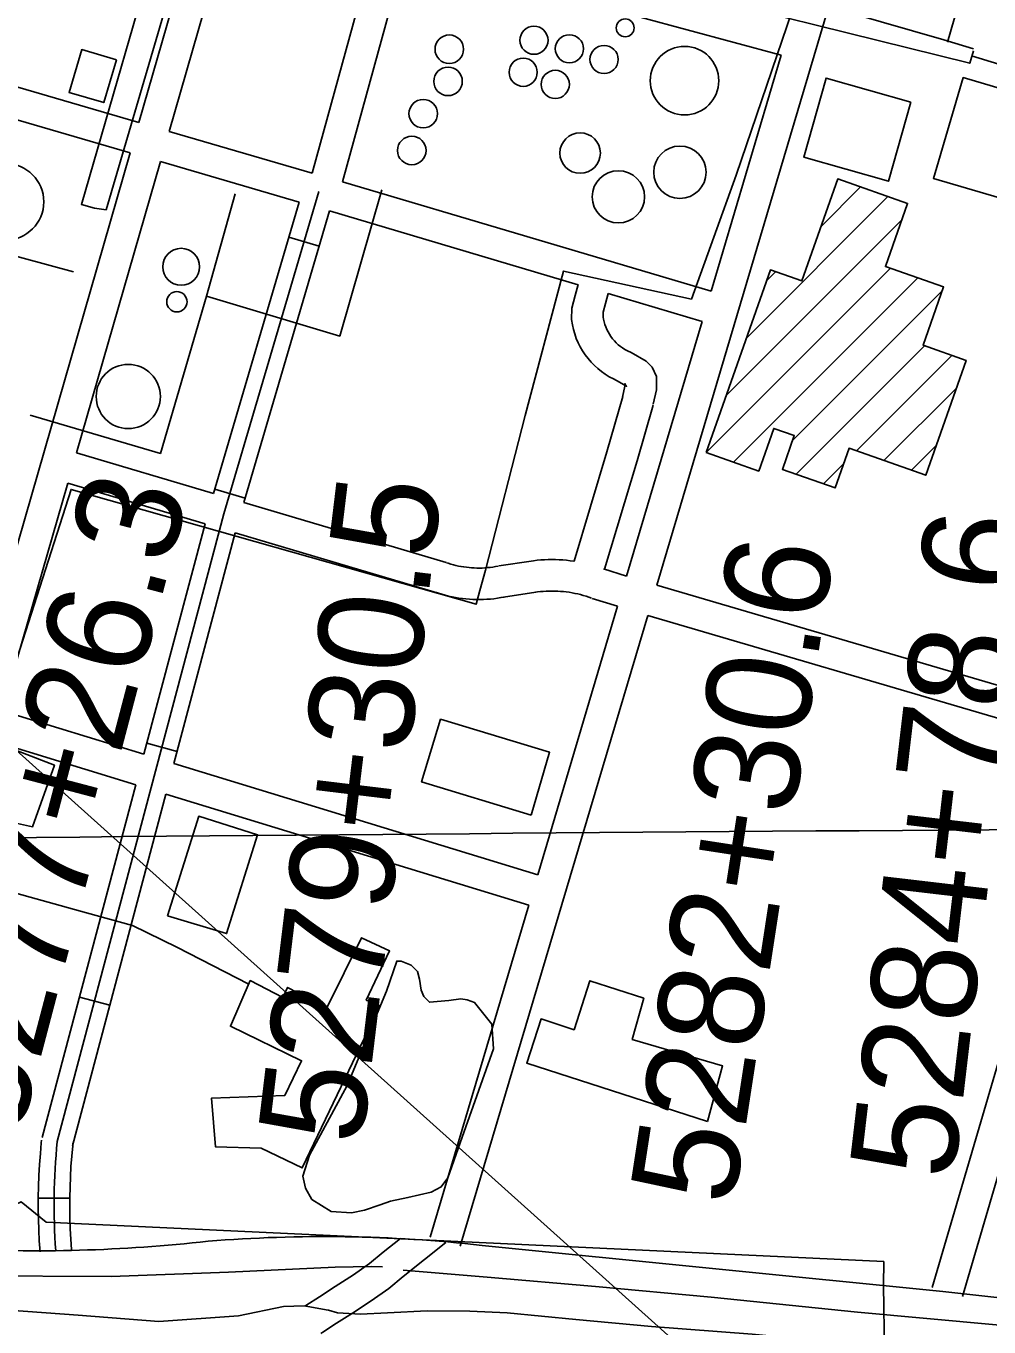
# Model space of a CAD drawing. Extents: x 3535183 to 3573198, y 534952 to 560562.
# Drawn here: x 3568461 to 3569377, y 546174 to 547412 of the extents above; entities that cross this region are included whole.
import ezdxf

# ---------------------------------------------------------------- set-up
doc = ezdxf.new("R2010")
doc.units = 0
for name, color, linetype in [('V-BLDG-OTLN', 7, 'Continuous'), ('V-DOMW-TANK', 7, 'Continuous'), ('V-GRID-MAJR', 7, 'Continuous'), ('V-LEVE-TOET', 7, 'Continuous'), ('V-ROAD-CNTR', 7, 'Continuous'), ('V-SITE-OTLN', 7, 'Continuous'), ('V-SITE-VEGE', 7, 'Continuous'), ('V-SURV-IDEN', 7, 'Continuous'), ('V-TOPO-SHOR', 7, 'Continuous'), ('V-UTIL-LINE', 7, 'Continuous')]:
    doc.layers.add(name, color=color, linetype=linetype)

msp = doc.modelspace()

# ---------------------------------------------------------------- linework, layer by layer
at = {"layer": 'V-BLDG-OTLN'}
for p, q in [((3569146.0870000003, 547115.1309999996), (3569280.8340000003, 547249.8789999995)), ((3569217.122, 547221.5219999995), (3569254.674, 547259.0739999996)), ((3569126.926, 547060.6149999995), (3569294.1040000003, 547227.7929999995)), ((3569107.765, 547006.0989999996), (3569283.248, 547181.5819999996)), ((3569165.248, 547169.6479999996), (3569173.9080000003, 547178.3079999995)), ((3569133.9250000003, 546996.9039999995), (3569309.409, 547172.3879999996)), ((3569190.066, 547017.6889999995), (3569332.497, 547160.1199999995)), ((3569193.382, 546985.6499999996), (3569315.607, 547107.8749999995)), ((3569250.8740000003, 547007.7859999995), (3569341.768, 547098.6809999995)), ((3569277.035, 546998.5919999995), (3569345.983, 547067.5409999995)), ((3569303.196, 546989.3979999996), (3569326.824, 547013.0259999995)), ((3569219.5430000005, 546976.4559999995), (3569238.607000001, 546995.5199999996))]:
    msp.add_line(p, q, dxfattribs=at)
for points in [[(3568546.508, 547380.057), (3568534.433, 547339.279), (3568501.411, 547349.057), (3568513.484, 547389.834)], [(3569302.5870000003, 547339.879), (3569281.255, 547264.5380000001), (3569200.625, 547287.367), (3569221.957, 547362.708)], [(3569415.522, 547344.594), (3569387.112, 547248.522), (3569324.146, 547267.143), (3569352.556, 547363.212)], [(3569107.765, 547006.0989999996), (3569168.909, 547180.0649999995), (3569198.853, 547169.5409999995), (3569232.997, 547266.6919999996), (3569299.554, 547243.2999999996), (3569278.455, 547183.2669999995), (3569333.796, 547163.8169999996), (3569314.2970000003, 547108.3359999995), (3569355.261, 547093.9389999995), (3569316.835, 546984.6039999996), (3569243.793, 547010.2749999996), (3569230.548, 546972.5879999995), (3569180.4080000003, 546990.2099999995), (3569191.676, 547022.2699999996), (3569172.122, 547029.1429999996), (3569157.836, 546988.4999999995)], [(3568941.1920000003, 546661.045), (3568836.964, 546692.603), (3568855.0640000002, 546752.37), (3568958.8540000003, 546720.941)], [(3568595.199, 546565.252), (3568624.916, 546659.915), (3568680.961, 546642.322), (3568651.413, 546548.196)], [(3568797.327, 546479.551), (3568723.4390000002, 546325.218), (3568684.416, 546343.902), (3568640.8740000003, 546345.229), (3568636.989, 546391.444), (3568706.717, 546394.22), (3568722.736, 546427.164), (3568655.114, 546460.089), (3568673.853, 546503.462), (3568705.056, 546487.461), (3568709.508, 546496.998), (3568746.772, 546477.45), (3568779.6890000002, 546544.203), (3568806.571, 546531.73), (3568784.3140000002, 546484.909)], [(3569108.981, 546369.205), (3568937.041, 546424.976), (3568950.6580000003, 546466.946), (3568982.1240000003, 546456.745), (3568997.238, 546503.327), (3569048.373, 546486.736), (3569037.467, 546447.476), (3569123.4620000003, 546422.203)]]:
    msp.add_lwpolyline(points, close=True, dxfattribs=at)
at = {"layer": 'V-DOMW-TANK'}
for centre, radius in [((3568943.9530737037, 547398.6881763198), 13.395011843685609), ((3569030.7739000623, 547410.4711527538), 8.496129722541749), ((3568863.33523494, 547390.166193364), 13.574415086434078), ((3568977.63500634, 547390.566192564), 13.395011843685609), ((3569010.632940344, 547380.396212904), 13.395011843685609), ((3569087.245787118, 547360.191253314), 32.60284243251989), ((3568933.69009423, 547368.216237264), 13.395011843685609), ((3568862.1832372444, 547359.522254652), 13.574415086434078), ((3568964.209033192, 547356.6902603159), 13.395011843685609), ((3568838.5252845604, 547328.8113160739), 13.574415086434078), ((3568827.671306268, 547293.7653861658), 13.574415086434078), ((3568987.8519859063, 547291.296391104), 19.250079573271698), ((3569082.855795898, 547273.0304276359), 24.89349059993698), ((3568440.9990796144, 547244.93348383), 36.458761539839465), ((3569024.27991305, 547249.637474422), 24.89349059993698), ((3568608.1647452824, 547183.0336076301), 17.582659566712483), ((3568604.074753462, 547149.7536741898), 9.68692897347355), ((3568557.814845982, 547059.5398546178), 30.533782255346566)]:
    msp.add_circle(centre, radius, dxfattribs=at)
at = {"layer": 'V-GRID-MAJR'}
msp.add_spline([(3539332.196, 546413.546), (3544607.59, 546451.528), (3549882.9790000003, 546490.277), (3555158.363, 546529.794), (3560433.741, 546570.077), (3565709.113, 546611.128), (3570984.478, 546652.946), (3570984.4790000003, 546652.946)], degree=3, dxfattribs=at)
at = {"layer": 'V-LEVE-TOET'}
for points in [[(3568747.931, 546189.86), (3568725.3310000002, 546193.8640000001), (3568705.619, 546193.206), (3568662.693, 546184.2220000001), (3568586.821, 546178.9990000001), (3568510.205, 546184.92), (3568409.62, 546192.373), (3568369.829, 546197.063), (3568315.932, 546204.464), (3568300.455, 546204.769)], [(3569424.2770000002, 546139.184), (3569339.981, 546148.183), (3569256.111, 546156.75), (3569151.696, 546166.81), (3569055.819, 546174.213), (3568983.924, 546180.9450000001), (3568918.452, 546187.181), (3568882.915, 546188.83), (3568842.225, 546189.243), (3568804.507, 546187.058), (3568778.796, 546186.036), (3568756.961, 546187.116), (3568748.42, 546189.772), (3568747.931, 546189.86)]]:
    msp.add_lwpolyline(points, dxfattribs=at)
at = {"layer": 'V-ROAD-CNTR'}
for p, q in [((3568739.369482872, 547202.65356839), (3568710.58554044, 547211.105551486)), ((3568668.9406237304, 546962.7800481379), (3568640.1556813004, 546971.2320312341)), ((3568604.39575282, 546721.6675303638), (3568575.4008108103, 546729.3655149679)), ((3568540.249881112, 546480.0380136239), (3568511.2539391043, 546487.7359982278)), ((3568472.2050172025, 546296.4053808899), (3568502.203957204, 546296.272381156))]:
    msp.add_line(p, q, dxfattribs=at)
for points in [[(3568722.2645170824, 547855.99226171), (3568567.89082583, 547320.3473330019)], [(3568751.026459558, 547847.4552787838), (3568596.6937682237, 547311.9563497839)], [(3568880.37020087, 547809.066355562), (3568732.8134959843, 547272.2984290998)], [(3569060.720840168, 546879.8062140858), (3569299.8013620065, 547684.720604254)], [(3569323.0453155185, 546211.3555509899), (3569719.974521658, 547564.20784528)], [(3568821.3683188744, 547481.2550111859), (3568761.5954384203, 547263.81844606)], [(3569179.313602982, 547384.4282048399), (3568821.3683188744, 547481.254011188)], [(3568567.89082583, 547320.346333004), (3568280.685400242, 547404.0201656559)], [(3568559.5838424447, 547291.5193906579), (3568272.342416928, 547375.2032232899)], [(3569112.5697364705, 547159.7286542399), (3569179.3116029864, 547384.4282048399)], [(3568732.8134959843, 547272.2984290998), (3568596.6937682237, 547311.9553497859)], [(3568559.5828424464, 547291.5213906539), (3568408.9731436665, 546768.932435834)], [(3568588.38578484, 547283.1294074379), (3568508.4949446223, 547005.9229618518)], [(3568720.436520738, 547244.6574843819), (3568588.38578484, 547283.1284074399)], [(3569112.5707364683, 547159.729654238), (3568761.5954384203, 547263.8174460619)], [(3568490.2579810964, 546350.187273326), (3568648.9106637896, 546947.807078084), (3568739.0634834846, 547254.8544639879)], [(3568720.436520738, 547244.6574843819), (3568638.9676836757, 546967.1900393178)], [(3568749.218463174, 547236.197501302), (3568667.728626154, 546958.653056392)], [(3568986.1359706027, 547165.9348772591), (3568749.218463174, 547236.197501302)], [(3569028.167500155, 547058.8201114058), (3569030.510276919, 547069.2376761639), (3569030.5370442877, 547071.8170466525), (3569031.4773829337, 547069.8876442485), (3569032.043188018, 547069.3104963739), (3569022.501003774, 547074.8936467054), (3569019.551736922, 547076.2444769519), (3569015.618045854, 547078.3443793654), (3569011.8190998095, 547080.6871469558), (3569008.173733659, 547083.2578238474), (3569004.693732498, 547086.0478791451), (3569001.3903679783, 547089.0482985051), (3568998.278413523, 547092.2485890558), (3568995.3700044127, 547095.6328967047), (3568992.678404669, 547099.1897436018), (3568990.208892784, 547102.9041013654), (3568987.975277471, 547106.7634253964), (3568985.9798737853, 547110.7542327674), (3568984.2369259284, 547114.8636015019), (3568982.7502090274, 547119.06524757), (3568981.5246265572, 547123.3566794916), (3568980.5657965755, 547127.7155710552), (3568979.7582219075, 547132.8899760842), (3568979.867458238, 547143.6847662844), (3568983.038211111, 547155.8403067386), (3568985.862819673, 547166.0158856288)], [(3569057.4364998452, 547052.2378885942), (3569060.475723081, 547065.7523238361), (3569060.6089557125, 547078.5909533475), (3569056.3106170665, 547087.4103557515), (3569050.6568119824, 547093.1775036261), (3569036.3569962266, 547101.5443532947), (3569032.8742630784, 547103.1395230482), (3569030.5699541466, 547104.3696206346), (3569028.3529001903, 547105.7368530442), (3569026.2182663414, 547107.2421761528), (3569024.180267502, 547108.8761208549), (3569022.249632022, 547110.6297014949), (3569020.4295864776, 547112.5014109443), (3569018.7299955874, 547114.4791032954), (3569017.153595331, 547116.5622563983), (3569015.707107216, 547118.7378986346), (3569014.3987225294, 547120.9985746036), (3569013.232126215, 547123.3317672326), (3569012.213074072, 547125.7343984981), (3569011.3417909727, 547128.1967524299), (3569010.6253734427, 547130.7053205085), (3569010.0642034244, 547133.2564289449), (3569009.7817780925, 547135.0660239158), (3569009.828541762, 547139.6872337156), (3569012.007788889, 547148.0416932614), (3569014.6290414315, 547157.4846873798)], [(3569104.0277535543, 547130.9717117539), (3569014.7028785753, 547157.4627894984)], [(3569351.831257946, 546202.9095678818), (3569631.3716988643, 547155.6646623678)], [(3569032.0378975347, 546888.6021964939), (3569104.0277535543, 547130.970711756)], [(3568982.112054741, 546902.7545636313), (3569013.3008818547, 547006.781078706), (3569028.3771895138, 547059.6429813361)], [(3569011.1422761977, 546895.1195058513), (3569042.0951181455, 546998.358921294), (3569057.2268104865, 547051.4150186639)], [(3568638.9676836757, 546967.1900393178), (3568508.4949446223, 547005.921961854)], [(3568500.186961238, 546977.096019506), (3568437.685086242, 546760.2284532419)], [(3568630.8666998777, 546938.3000970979), (3568500.18596124, 546977.0940195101)], [(3568860.26024109, 546901.4991706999), (3568667.728626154, 546958.653056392)], [(3568630.8666998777, 546938.3000970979), (3568572.62081637, 546718.8955359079)], [(3568659.639642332, 546929.760114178), (3568601.326758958, 546710.102553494)], [(3568851.7222581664, 546872.73922822), (3568659.639642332, 546929.760114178)], [(3568941.207079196, 546902.8811679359), (3568910.524140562, 546898.215177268)], [(3568982.194349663, 546902.7408953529), (3568981.987997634, 546902.7751681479), (3568978.511004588, 546903.2621671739), (3568975.0230115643, 546903.6581663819), (3568971.5270185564, 546903.9671657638), (3568968.022025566, 546904.1851653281), (3568964.5150325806, 546904.3141650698), (3568961.0040396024, 546904.352164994), (3568957.4940466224, 546904.302165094), (3568953.986053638, 546904.1601653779), (3568950.4850606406, 546903.930165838), (3568946.987067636, 546903.610166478), (3568943.5370745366, 546903.20416729), (3568941.4050788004, 546902.9091678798)], [(3568909.974141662, 546898.1201774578), (3568907.291147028, 546897.6101784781), (3568904.80015201, 546897.206179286), (3568902.2931570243, 546896.8701799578), (3568899.781162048, 546896.601180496), (3568897.2621670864, 546896.4021808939), (3568894.7371721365, 546896.2711811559), (3568892.2101771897, 546896.210181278), (3568889.6841822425, 546896.2161812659), (3568887.158187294, 546896.292181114), (3568884.636192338, 546896.4371808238), (3568882.117197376, 546896.650180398), (3568879.6062023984, 546896.9321798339), (3568877.1052074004, 546897.2821791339), (3568874.61021239, 546897.7011782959), (3568872.13021735, 546898.186177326), (3568869.667222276, 546898.7391762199), (3568867.2172271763, 546899.360174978), (3568864.782232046, 546900.047173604), (3568862.3352369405, 546900.811172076), (3568860.777240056, 546901.3351710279)], [(3569032.0378975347, 546888.6021964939), (3569010.0934187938, 546895.4466427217)], [(3569402.36915687, 546779.5194146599), (3569060.721840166, 546879.807214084)], [(3568915.5841304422, 546868.650236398), (3568912.499136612, 546868.0622375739), (3568909.1941432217, 546867.526238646), (3568905.881149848, 546867.0822395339), (3568902.5551565, 546866.7272402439), (3568899.22016317, 546866.4642407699), (3568895.881169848, 546866.2912411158), (3568892.538176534, 546866.208241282), (3568889.194183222, 546866.218241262), (3568885.85018991, 546866.318241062), (3568882.5101965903, 546866.50924068), (3568879.179203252, 546866.792240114), (3568875.8542099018, 546867.1642393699), (3568872.541216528, 546867.628238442), (3568869.244223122, 546868.1812373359), (3568865.962229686, 546868.8242360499), (3568862.697236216, 546869.5572345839), (3568859.4552427, 546870.3782329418), (3568856.2382491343, 546871.2872311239), (3568853.0812554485, 546872.2712291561), (3568851.2052592, 546872.9032278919)], [(3568945.7170701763, 546873.2212272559), (3568915.0341315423, 546868.555236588)], [(3568998.8319639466, 546867.5472386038), (3568996.0719694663, 546868.5352366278), (3568993.4659746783, 546869.3922349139), (3568990.8369799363, 546870.1842333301), (3568988.192985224, 546870.9082318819), (3568985.5309905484, 546871.563230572), (3568982.850995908, 546872.150229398), (3568980.1580012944, 546872.6682283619), (3568977.45000671, 546873.117227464), (3568974.73501214, 546873.498226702), (3568972.0090175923, 546873.8082260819), (3568969.277023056, 546874.0492256), (3568966.54002853, 546874.2192252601), (3568963.799034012, 546874.3202250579), (3568961.056039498, 546874.350224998), (3568958.314044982, 546874.3102250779), (3568955.574050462, 546874.200225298), (3568952.8350559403, 546874.020225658), (3568950.1050614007, 546873.770226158), (3568947.3450669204, 546873.4462268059), (3568945.5190705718, 546873.1932273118)], [(3569023.495914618, 546859.8412540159), (3568999.4219627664, 546867.3492389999)], [(3568947.5210665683, 546604.0587655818), (3569023.495914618, 546859.8412540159)], [(3568873.844213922, 546250.648472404), (3569052.178857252, 546851.0482716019)], [(3569393.91917377, 546750.7334722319), (3569052.1798572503, 546851.0482716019)], [(3568564.917831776, 546689.87959394), (3568414.833131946, 546735.8515019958), (3568113.6726416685, 546826.2354867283)], [(3568572.62081637, 546718.8955359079), (3568437.685086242, 546760.2284532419)], [(3568947.522066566, 546604.05976558), (3568601.326758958, 546710.102553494)], [(3568564.917831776, 546689.87959394), (3568475.760010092, 546354.0362656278)], [(3568593.6227743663, 546681.086611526), (3568504.7559521, 546346.338281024)], [(3568938.98008365, 546575.2998230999), (3568593.6227743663, 546681.086611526)], [(3568845.0862714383, 546259.19045532), (3568938.979083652, 546575.2998230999)], [(3568473.8820138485, 546245.3314830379), (3568473.158015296, 546255.647462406), (3568472.6670162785, 546266.052441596), (3568472.3580168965, 546276.383420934), (3568472.162017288, 546286.8244000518), (3568472.209017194, 546297.2743791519), (3568472.43601674, 546307.587358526), (3568472.7800160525, 546318.009337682), (3568473.3680148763, 546328.4433168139), (3568474.13601334, 546338.778296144), (3568475.074011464, 546349.133275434), (3568475.335010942, 546351.7042702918)], [(3568503.807953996, 546247.431478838), (3568503.107955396, 546257.40545889), (3568502.6449563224, 546267.2084392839), (3568502.349956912, 546277.111419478), (3568502.163957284, 546287.0383996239), (3568502.206957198, 546296.8763799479), (3568502.4259567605, 546306.761360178), (3568502.751956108, 546316.671340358), (3568503.305955, 546326.4873207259), (3568504.03595354, 546336.3143010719), (3568504.9359517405, 546346.263281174), (3568505.1809512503, 546348.6702763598)], [(3568725.9215290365, 546193.4868742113), (3568726.796982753, 546194.0522737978), (3568739.782899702, 546202.4539851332), (3568754.8322435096, 546212.1906183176), (3568772.2219882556, 546223.3893424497), (3568787.482294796, 546234.2864209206), (3568800.537671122, 546245.0115246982), (3568816.8151710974, 546258.1161611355)], [(3568741.1184476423, 546167.5889362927), (3568743.0830172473, 546168.8577262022), (3568756.079100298, 546177.2660148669), (3568771.1017564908, 546186.9853816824), (3568789.0700117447, 546198.5566575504), (3568805.741705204, 546210.4615790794), (3568819.4663288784, 546221.7364753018), (3568859.9278925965, 546254.3111386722)], [(3569627.682706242, 546174.9176238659), (3569333.113295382, 546207.6125584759), (3568894.4831726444, 546251.4604707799)]]:
    msp.add_lwpolyline(points, dxfattribs=at)
for centre, radius, start, end in [((3569068.279500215, 546290.4067716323), 581.1046247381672, 174.095314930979, 184.34497048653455), ((3568744.366249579, 544910.903131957), 1348.936273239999, 83.61058199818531, 94.69947922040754), ((3568471.2182758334, 547715.456090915), 1469.1805297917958, 266.7831784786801, 276.35534514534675)]:
    msp.add_arc(centre, radius, start, end, dxfattribs=at)
at = {"layer": 'V-SITE-OTLN'}
msp.add_lwpolyline([(3569189.531, 547426.829), (3569136.344, 547270.411), (3569093.846, 547152.242), (3568972.003, 547178.964), (3568970.682, 547173.993), (3568935.4560000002, 547041.404), (3568897.933, 546894.192), (3568892.528, 546874.965), (3568888.819, 546861.778), (3568503.373, 546971.135), (3568432.6040000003, 546751.3420000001), (3568429.043, 546740.534), (3568426.258, 546732.078), (3568487.517, 546708.612), (3568466.7120000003, 546649.961), (3568403.597, 546663.783), (3568374.089, 546527.03), (3568171.732, 546584.444), (3567985.893, 546624.996), (3567938.563, 546636.023), (3567810.596, 546665.4400000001), (3567779.9420000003, 546588.442), (3567672.44, 546623.6)], dxfattribs=at)
at = {"layer": 'V-SITE-VEGE'}
msp.add_lwpolyline([(3568817.518, 546521.855), (3568827.146, 546518.242), (3568833.23, 546512.031), (3568834.916, 546504.986), (3568836.566, 546494.426), (3568839.139, 546488.2490000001), (3568844.355, 546482.925), (3568862.8200000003, 546484.493), (3568874.258, 546486.134), (3568880.398, 546485.194), (3568887.4, 546482.486), (3568903.882, 546462.111), (3568905.398, 546438.3740000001), (3568875.5500000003, 546354.341), (3568861.978, 546315.822), (3568855.74, 546307.102), (3568846.024, 546301.928), (3568824.0100000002, 546296.882), (3568807.282, 546293.54), (3568797.583, 546290.1240000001), (3568782.595, 546285.006), (3568770.271, 546282.495), (3568750.954, 546283.568), (3568732.622, 546295.178), (3568726.5810000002, 546305.783), (3568724.061, 546317.229), (3568730.416, 546337.371), (3568766.236, 546403.778), (3568803.7060000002, 546493.316), (3568813.27, 546522.027)], close=True, dxfattribs=at)
at = {"layer": 'V-TOPO-SHOR'}
for points in [[(3567754.2290000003, 546218.464), (3567805.255, 546225.411), (3567843.522, 546230.2930000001), (3567894.505, 546232.8470000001), (3567936.677, 546233.296), (3568006.532, 546234.34), (3568087.336, 546232.198), (3568199.7430000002, 546227.537), (3568306.032, 546226.013), (3568410.98, 546222.306), (3568541.4390000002, 546221.856), (3568653.055, 546225.987), (3568754.577, 546230.662), (3568788.844, 546231.191), (3568799.825, 546231.08)], [(3568819.56, 546227.803), (3568899.44, 546221.276), (3569002.577, 546212.318), (3569112.7290000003, 546201.97), (3569251.833, 546187.812), (3569383.933, 546175.921), (3569494.968, 546166.003), (3569596.335, 546155.7440000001), (3569638.887, 546150.039), (3569685.364, 546141.658), (3569723.481, 546132.045), (3569746.704, 546126.0970000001), (3569763.335, 546120.218), (3569793.494, 546105.4130000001), (3569852.059, 546076.263), (3569909.673, 546040.094), (3569982.066, 545988.4), (3570017.378, 545962.122), (3570063.202, 545932.664), (3570081.99, 545922.807), (3570101.258, 545916.9), (3570137.1750000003, 545906.8690000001), (3570218.71, 545890.223)]]:
    msp.add_lwpolyline(points, dxfattribs=at)
at = {"layer": 'V-UTIL-LINE'}
for p, q in [((3568592.852, 547428.734), (3568536.768, 547237.41)), ((3569360.4020000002, 547383.852), (3569571.1350000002, 547319.586)), ((3568632.153, 547155.189), (3568659.5, 547252.428))]:
    msp.add_line(p, q, dxfattribs=at)
for points in [[(3570939.3704797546, 552291.6428331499), (3570849.072, 552211.465), (3569548.9450000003, 551126.636), (3568624.977, 550412.4940000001), (3568598.5700000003, 550392.1410000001), (3568238.511, 550116.023), (3568124.239, 549911.143), (3567700.375, 549152.398), (3566983.663, 547869.025), (3567517.4, 547561.096), (3569316.1750000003, 545945.908), (3569331.4, 545867.91), (3569368.8680000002, 543126.98), (3569352.7770000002, 543013.1950000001), (3569354.5300000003, 542782.479), (3569354.6, 542778.971), (3569354.61, 542777.564), (3569352.748, 542706.064), (3569074.923, 542711.518), (3568970.147, 542218.87), (3568443.679637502, 540572.5401150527)], [(3570939.9242741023, 552222.4165941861), (3570535.327, 551886.431), (3568260.751, 550054.43), (3568175.144, 549886.557), (3567095.469, 547774.889), (3567514.6580000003, 547600.36), (3567916.826, 547434.917), (3567543.9080000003, 546342.858), (3567623.6550000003, 546336.544), (3568423.059, 546277.6900000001), (3568455.952, 546292.725), (3568479.727, 546273.437), (3569276.907, 546236.042), (3569276.5870000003, 546213.484), (3569327.216, 542794.458), (3569326.524, 542748.245), (3569070.114, 542749.335), (3568961.543, 542258.398), (3568428.1095581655, 540572.4223517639)], [(3568536.768, 547237.41), (3568525.704, 547238.8740000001), (3568513.271, 547242.425), (3568592.815, 547518.025), (3568614.733, 547580.853), (3568677.2460000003, 547799.125), (3568723.349, 547950.376), (3568775.2660000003, 548139.652), (3568856.129, 548406.242), (3568928.4790000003, 548644.515), (3568951.938, 548728.79), (3568963.6750000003, 548724.551), (3568976.099, 548719.615), (3568876.66, 548374.25), (3568807.21, 548153.953), (3568801.4960000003, 548129.768), (3568736.194, 547908.748), (3568665.941, 547673.23), (3568646.049, 547603.465), (3568594.2490000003, 547430.106)], [(3569337.4560000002, 547396.822), (3569422.821, 547691.881), (3569466.218, 547674.922), (3569550.098, 547941.834)], [(3569362.267, 547388.483), (3569358.72, 547376.7390000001), (3569038.133, 547456.615), (3568947.644, 547482.197), (3568748.039, 547541.804), (3568623.7120000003, 547578.019), (3568428.963, 547638.973), (3568149.9250000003, 547721.313), (3568154.926, 547742.733), (3568436.75, 547662.452), (3568631.539, 547607.033), (3568753.79, 547570.834), (3568942.356, 547516.155), (3569127.44, 547458.731), (3569333.964, 547399.073), (3569362.282, 547390.557)], [(3568799.2290000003, 547256.274), (3568759.1520000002, 547116.9940000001), (3568632.153, 547155.189)], [(3568505.823, 547178.169), (3568431.836, 547198.221), (3568430.9050000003, 547192.96), (3568333.6920000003, 547222.9450000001)], [(3568632.153, 547155.189), (3568588.455, 547005.402), (3568464.559, 547041.813)], [(3568382.394, 546607.754), (3568439.312, 546589.754), (3568518.1580000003, 546567.865), (3568561.964, 546555.997), (3568603.926, 546535.362), (3568672.4620000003, 546500.2440000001)]]:
    msp.add_lwpolyline(points, dxfattribs=at)

# ---------------------------------------------------------------- texts
at = {"layer": 'V-SURV-IDEN'}
for s, height, rotation, p in [('5277+26.3', 100.00000000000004, 75.2717091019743, (3568454.329462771, 546353.49926312)), ('5279+30.5', 100, 83.10091434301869, (3568780.091221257, 546345.4282799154)), ('5284+78.6', 99.99999999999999, 83.30680525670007, (3569343.1550521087, 546312.4192445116)), ('5282+30.6', 100, 81.26805554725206, (3569133.668269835, 546287.5531551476))]:
    msp.add_text(s, height=height, rotation=rotation, dxfattribs=at).set_placement(p)

doc.saveas('drawing.dxf')
